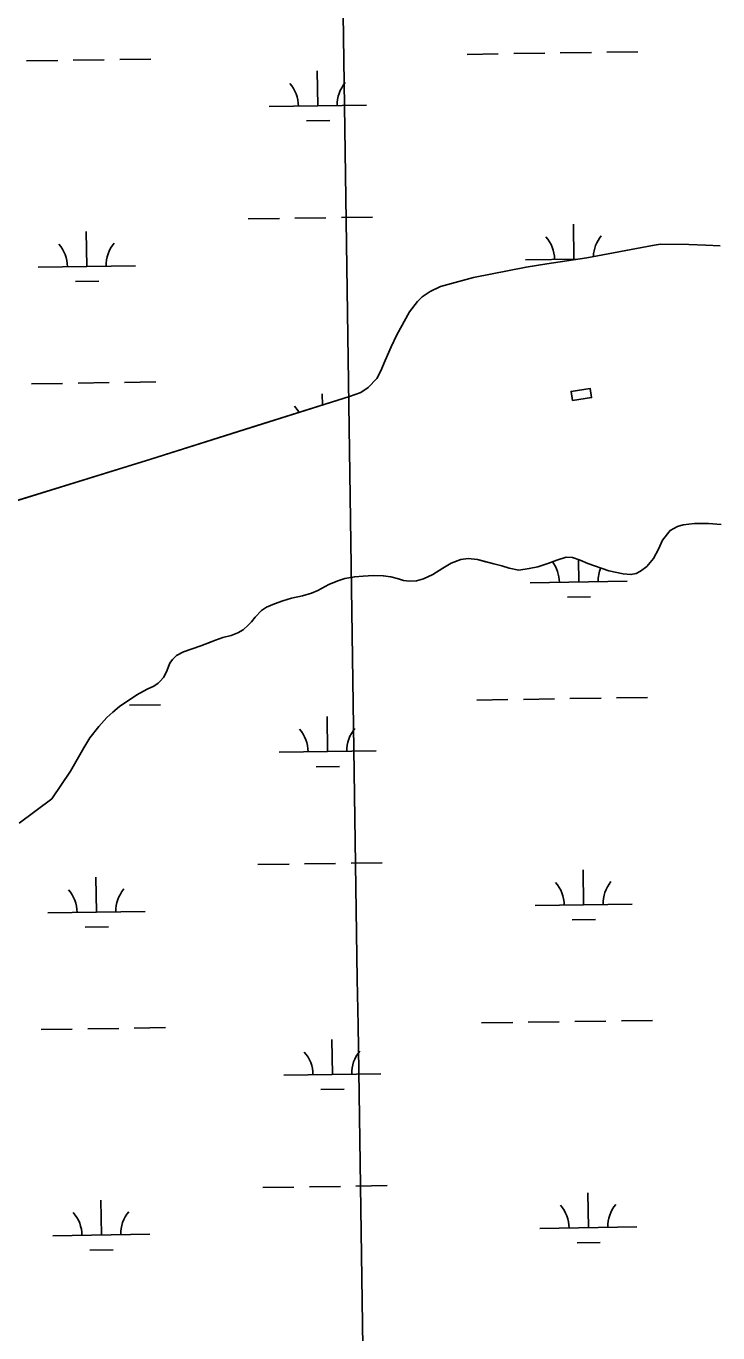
# Model space of a CAD drawing. Extents: x 3807117 to 3845308, y 337856 to 363736.
# Drawn here: x 3821404 to 3822117, y 358555 to 359901 of the extents above; entities that cross this region are included whole.
import ezdxf

# ---------------------------------------------------------------- set-up
doc = ezdxf.new("R2010")
doc.units = 0
for name, color, linetype in [('V-CHAN-DOCK', 7, 'Continuous'), ('V-GRID-MAJR', 7, 'Continuous'), ('V-TOPO-SHOR', 7, 'Continuous'), ('V-WETL-SWMP', 7, 'Continuous')]:
    doc.layers.add(name, color=color, linetype=linetype)

msp = doc.modelspace()

# ---------------------------------------------------------------- linework, layer by layer
at = {"layer": 'V-CHAN-DOCK'}
msp.add_lwpolyline([(3821966.932656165, 359515.0812479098), (3821986.6243544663, 359518.15807576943), (3821985.143136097, 359527.63787333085), (3821965.451437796, 359524.5610454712)], close=True, dxfattribs=at)
at = {"layer": 'V-GRID-MAJR'}
msp.add_spline([(3821974.84, 343440.355), (3821884.974, 349497.401), (3821795.061, 355557.53), (3821705.148, 361617.659), (3821705.102, 361620.743)], degree=3, dxfattribs=at)
at = {"layer": 'V-TOPO-SHOR'}
for points in [[(3821786.019, 359582.848), (3821799.008, 359606.476), (3821807.298, 359616.994), (3821812.215, 359621.862), (3821820.223, 359627.49), (3821830.805, 359632.59), (3821865.099, 359641.951), (3821919.225, 359652.50800000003), (3821940.3570000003, 359656.01300000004), (3821981.5870000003, 359662.253), (3822049.37, 359674.803), (3822057.617, 359676.05), (3822086.971, 359675.911), (3822104.219, 359675.055), (3822119.151, 359674.467)], [(3821396.8910000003, 359412.7), (3821532.54, 359454.797), (3821630.021, 359485.488), (3821737.048, 359519.223), (3821748.914, 359523.544), (3821756.4050000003, 359528.658), (3821765.2060000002, 359537.884), (3821769.619, 359545.58900000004), (3821773.791, 359556.384), (3821780.295, 359570.259), (3821786.019, 359582.848)], [(3821449.867, 359133.289), (3821463.3710000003, 359157.17100000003), (3821469.599, 359167.442), (3821478.926, 359179.24), (3821487.21, 359188.471), (3821493.417, 359194.107), (3821500.395, 359199.737), (3821518.221, 359211.754), (3821528.807, 359217.626), (3821535.774, 359220.94), (3821539.907, 359223.751), (3821541.978, 359225.802), (3821545.6010000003, 359229.648), (3821548.72, 359235.554), (3821550.805, 359240.953), (3821552.109, 359244.55100000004), (3821554.702, 359248.401), (3821558.843, 359252.501), (3821566.068, 359256.071), (3821574.0640000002, 359258.864), (3821583.865, 359262.424), (3821591.089, 359265.221), (3821599.086, 359268.273), (3821606.823, 359270.81), (3821615.3310000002, 359273.088), (3821622.038, 359275.629), (3821627.719, 359278.949), (3821632.89, 359283.559), (3821636.255, 359287.14900000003), (3821639.882, 359291.766), (3821646.61, 359298.686), (3821651.519, 359302.268), (3821659.774, 359305.575), (3821668.544, 359308.623), (3821677.5700000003, 359311.412), (3821688.911, 359313.933), (3821698.1950000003, 359316.72000000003), (3821704.644, 359319.264), (3821715.7460000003, 359325.392), (3821725.034, 359329.467), (3821732.5130000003, 359331.749), (3821742.565, 359333.504), (3821751.322, 359334.233), (3821761.6240000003, 359334.7), (3821771.923, 359334.651), (3821779.642, 359333.326), (3821787.615, 359331.226), (3821793.0130000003, 359329.656), (3821799.188, 359328.855), (3821806.401, 359329.33400000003), (3821813.362, 359331.362), (3821822.91, 359335.693), (3821833.242, 359342.33900000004), (3821842.022, 359347.447), (3821851.826, 359351.26), (3821859.555, 359352.253), (3821869.078, 359351.436), (3821877.821, 359349.077), (3821885.794, 359346.98), (3821894.023, 359344.62200000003), (3821901.735, 359342.267), (3821911.769, 359340.418), (3821922.332, 359341.911), (3821931.3540000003, 359343.67), (3821941.411, 359347.227), (3821950.699, 359350.789), (3821960.497, 359353.572), (3821966.934, 359353.28500000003), (3821974.9020000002, 359350.672), (3821982.611, 359347.287), (3822004.461, 359339.715), (3822019.125, 359336.555), (3822027.102, 359335.744), (3822032.515, 359337.006), (3822037.161, 359339.302), (3822043.623, 359344.164), (3822050.3570000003, 359352.37), (3822055.5530000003, 359362.131), (3822059.714, 359371.121), (3822067.744, 359381.126), (3822075.234, 359385.468), (3822080.907, 359386.985), (3822092.757, 359388.472), (3822107.176, 359388.405), (3822120.046, 359387.313)], [(3821396.8340000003, 359079.654), (3821430.472, 359104.601), (3821449.867, 359133.289)]]:
    msp.add_lwpolyline(points, dxfattribs=at)
at = {"layer": 'V-WETL-SWMP'}
for p, q in [((3821858.4126149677, 359871.7722696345), (3821890.4090232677, 359872.2516462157)), ((3821906.407227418, 359872.491334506), (3821938.403635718, 359872.97071108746)), ((3821954.4018398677, 359873.2103993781), (3821986.398248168, 359873.68977595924)), ((3822002.3964523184, 359873.9294642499), (3822034.3928606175, 359874.408840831)), ((3821404.5555618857, 359864.97249259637), (3821436.5519701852, 359865.4518691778)), ((3821452.5501743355, 359865.69155746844), (3821484.5465826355, 359866.1709340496)), ((3821500.5447867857, 359866.4106223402), (3821532.5411950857, 359866.8899989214)), ((3821704.5981151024, 359818.7201054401), (3821704.0588113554, 359854.7160585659)), ((3821654.603727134, 359817.97107953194), (3821754.5925030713, 359819.46913134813)), ((3821692.8306285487, 359803.1110738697), (3821716.8279347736, 359803.47060630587)), ((3821632.927601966, 359702.2013916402), (3821664.9240102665, 359702.6807682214)), ((3821680.922214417, 359702.92045651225), (3821712.918622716, 359703.39983309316)), ((3821728.916826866, 359703.6395213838), (3821760.913235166, 359704.1188979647)), ((3821968.4295708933, 359660.7927476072), (3821967.8902671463, 359696.7887007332)), ((3821466.577905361, 359653.27390569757), (3821466.038601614, 359689.26985882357)), ((3821981.586779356, 359662.25136803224), (3822049.369774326, 359674.801353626)), ((3822049.369774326, 359674.801353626), (3822057.6157737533, 359676.0493519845)), ((3822057.6157737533, 359676.0493519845), (3822086.9707723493, 359675.90934796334)), ((3822086.9707723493, 359675.90934796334), (3822104.2197716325, 359675.0543459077)), ((3822104.2197716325, 359675.0543459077), (3822119.1517709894, 359674.4673440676)), ((3821918.4351829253, 359660.0437216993), (3821972.335810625, 359660.85127167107)), ((3821919.2247837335, 359652.507380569), (3821940.3567822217, 359656.01137624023)), ((3821940.3567822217, 359656.01137624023), (3821981.586779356, 359662.25136803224)), ((3821416.583517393, 359652.5248797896), (3821516.5722933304, 359654.02293160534)), ((3821830.805790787, 359632.58840077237), (3821865.098787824, 359641.95139228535)), ((3821865.098787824, 359641.9513922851), (3821919.2247837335, 359652.507380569)), ((3821454.810418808, 359637.66487412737), (3821478.807725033, 359638.02440656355)), ((3821820.2237920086, 359627.4894042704), (3821830.805790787, 359632.58840077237)), ((3821799.0077959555, 359606.4754155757), (3821807.298794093, 359616.9934102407)), ((3821807.298794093, 359616.9934102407), (3821812.2147931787, 359621.86240762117)), ((3821812.2147931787, 359621.86240762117), (3821820.2237920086, 359627.4894042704)), ((3821786.0197998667, 359582.8474267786), (3821799.0077959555, 359606.4754155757)), ((3821780.294801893, 359570.2574325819), (3821786.0197998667, 359582.8474267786)), ((3821773.7908041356, 359556.38343900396), (3821780.294801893, 359570.2574325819)), ((3821769.618805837, 359545.58844387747), (3821773.7908041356, 359556.38343900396)), ((3821457.5338652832, 359533.0539545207), (3821489.5302735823, 359533.5333311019)), ((3821505.5284777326, 359533.7730193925), (3821537.524886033, 359534.2523959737)), ((3821756.4048088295, 359528.6564524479), (3821765.204807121, 359537.88444755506)), ((3821765.204807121, 359537.88444755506), (3821769.618805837, 359545.58844387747)), ((3821409.539252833, 359532.33488964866), (3821441.535661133, 359532.8142662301)), ((3821709.2166622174, 359510.4541118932), (3821709.042502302, 359522.0784556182)), ((3821737.046811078, 359519.2214588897), (3821748.912809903, 359523.5424555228)), ((3821748.912809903, 359523.5424555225), (3821756.4048088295, 359528.6564524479)), ((3821532.539829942, 359454.79551291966), (3821737.046811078, 359519.2214588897)), ((3821380.6448438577, 359407.627552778), (3821532.539829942, 359454.79551291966)), ((3822075.233813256, 359385.46646512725), (3822067.7448142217, 359381.1254678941)), ((3822080.90581277, 359386.98446373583), (3822075.233813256, 359385.46646512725)), ((3822092.756811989, 359388.47246149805), (3822080.90581277, 359386.98446373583)), ((3822107.1758112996, 359388.403459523), (3822092.756811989, 359388.47246149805)), ((3822120.045810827, 359387.3124581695), (3822107.1758112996, 359388.403459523)), ((3822067.7448142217, 359381.1254678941), (3822059.7148160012, 359371.12147298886)), ((3822055.5518174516, 359362.129477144), (3822050.3558190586, 359352.3694817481)), ((3822059.7148160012, 359371.12147298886), (3822055.5518174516, 359362.129477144)), ((3821842.0218298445, 359347.44551264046), (3821833.2428309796, 359342.3375158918)), ((3821851.8248288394, 359351.2605097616), (3821842.0218298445, 359347.44551264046)), ((3821859.553828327, 359352.2535082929), (3821851.8248288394, 359351.2605097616)), ((3821869.0778279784, 359351.4355072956), (3821859.553828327, 359352.2535082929)), ((3821885.792827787, 359346.9785067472), (3821869.0778279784, 359351.4355072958)), ((3821894.021827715, 359344.62150654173), (3821885.792827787, 359346.978506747)), ((3821941.4118250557, 359347.226498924), (3821931.3528260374, 359343.66950173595)), ((3821950.698824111, 359350.787496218), (3821941.4118250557, 359347.226498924)), ((3821960.496823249, 359353.57249374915), (3821950.698824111, 359350.787496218)), ((3821966.932822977, 359353.28449297), (3821960.496823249, 359353.57249374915)), ((3821974.902822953, 359350.6714929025), (3821966.932822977, 359353.28449297)), ((3821973.413261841, 359328.15514465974), (3821973.0668960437, 359351.2734097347)), ((3821982.6108230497, 359347.2864931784), (3821974.902822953, 359350.6714929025)), ((3822004.461823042, 359339.7144931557), (3821982.6108230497, 359347.2864931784)), ((3822050.3558190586, 359352.3694817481), (3822043.6218205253, 359344.1624859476)), ((3821732.5128373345, 359331.7475340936), (3821725.0348380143, 359329.4665360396)), ((3821742.563836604, 359333.50253199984), (3821732.5128373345, 359331.7475340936)), ((3821751.3218360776, 359334.23253049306), (3821742.563836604, 359333.50253199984)), ((3821761.6238355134, 359334.69852887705), (3821751.3218360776, 359334.23253049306)), ((3821771.9228350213, 359334.64952746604), (3821761.6238355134, 359334.69852887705)), ((3821779.6418348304, 359333.32452692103), (3821771.9228350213, 359334.6495274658)), ((3821787.613834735, 359331.2265266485), (3821779.6418348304, 359333.32452692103)), ((3821813.3628334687, 359331.3605230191), (3821806.400834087, 359329.33452479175)), ((3821822.910832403, 359335.6925199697), (3821813.3628334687, 359331.3605230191)), ((3821833.2428309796, 359342.3375158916), (3821822.910832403, 359335.6925199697)), ((3821901.7348276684, 359342.26650640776), (3821894.021827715, 359344.6215065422)), ((3821911.767827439, 359340.4165057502), (3821901.7348276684, 359342.26650640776)), ((3821922.332826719, 359341.91050368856), (3821911.767827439, 359340.4165057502)), ((3821931.3528260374, 359343.6695017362), (3821922.332826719, 359341.9105036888)), ((3822019.1238227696, 359336.55449237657), (3822004.461823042, 359339.7144931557)), ((3822027.1018224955, 359335.74449159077), (3822019.1238227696, 359336.55449237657)), ((3822032.514822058, 359337.0054903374), (3822027.1018224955, 359335.74449159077)), ((3822037.1608215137, 359339.3004887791), (3822032.514822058, 359337.0054903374)), ((3822043.6218205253, 359344.1624859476), (3822037.1608215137, 359339.3004887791)), ((3821704.64384042, 359319.2645429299), (3821698.194841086, 359316.7205448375)), ((3821715.7458390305, 359325.39053895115), (3821704.64384042, 359319.2645429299)), ((3821725.0348380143, 359329.46653603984), (3821715.7458390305, 359325.39053895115)), ((3821793.012834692, 359329.6555265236), (3821787.613834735, 359331.2265266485)), ((3821799.1888345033, 359328.8535259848), (3821793.012834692, 359329.65552652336)), ((3821806.400834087, 359329.334524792), (3821799.1888345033, 359328.85352598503)), ((3821923.4188738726, 359327.4061187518), (3822023.40764981, 359328.9041705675)), ((3821659.774844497, 359305.57455460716), (3821651.5198453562, 359302.2665570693)), ((3821668.544843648, 359308.6225521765), (3821659.774844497, 359305.5745546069)), ((3821677.5698428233, 359311.41154981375), (3821668.544843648, 359308.6225521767)), ((3821688.911841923, 359313.93254723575), (3821677.5698428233, 359311.41154981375)), ((3821698.194841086, 359316.7205448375), (3821688.911841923, 359313.9325472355)), ((3821961.645775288, 359312.54611308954), (3821985.6430815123, 359312.9056455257)), ((3821639.881847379, 359291.7655628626), (3821636.254848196, 359287.1485652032)), ((3821646.609846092, 359298.6855591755), (3821639.881847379, 359291.7655628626)), ((3821651.5198453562, 359302.2665570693), (3821646.609846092, 359298.6855591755)), ((3821627.718849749, 359278.94956964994), (3821622.037850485, 359275.6295717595)), ((3821632.890848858, 359283.5595670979), (3821627.718849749, 359278.94956964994)), ((3821636.254848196, 359287.1485652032), (3821632.890848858, 359283.5595670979)), ((3821599.08585262, 359268.2715778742), (3821583.86585417, 359262.4225823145)), ((3821606.8228518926, 359270.80957578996), (3821599.08585262, 359268.2715778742)), ((3821615.3308511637, 359273.0865737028), (3821606.8228518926, 359270.8095757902)), ((3821622.037850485, 359275.6295717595), (3821615.3308511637, 359273.0865737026)), ((3821558.841856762, 359252.50058973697), (3821554.7018575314, 359248.40059194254)), ((3821566.0688559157, 359256.0705873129), (3821558.841856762, 359252.5005897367)), ((3821583.86585417, 359262.42258231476), (3821566.0688559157, 359256.0705873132)), ((3821552.1088581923, 359244.5505938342), (3821548.7188596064, 359235.5545978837)), ((3821554.7018575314, 359248.40059194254), (3821552.1088581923, 359244.5505938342)), ((3821539.9068616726, 359223.75160380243), (3821535.7738622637, 359220.93960549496)), ((3821541.9768612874, 359225.8016026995), (3821539.9068616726, 359223.75160380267)), ((3821545.599860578, 359229.646600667), (3821541.9768612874, 359225.8016026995)), ((3821548.7188596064, 359235.5545978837), (3821545.599860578, 359229.646600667)), ((3821518.2208643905, 359211.75361158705), (3821500.3958669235, 359199.7366188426)), ((3821528.805863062, 359217.62560778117), (3821518.2208643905, 359211.75361158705)), ((3821535.7738622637, 359220.93960549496), (3821528.805863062, 359217.62560778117)), ((3821500.3958669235, 359199.7366188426), (3821493.416868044, 359194.10562205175)), ((3821510.5121686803, 359201.13541644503), (3821542.5085769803, 359201.61479302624)), ((3821868.3799968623, 359206.4970637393), (3821900.3764051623, 359206.9764403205)), ((3821916.3746093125, 359207.21612861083), (3821948.3710176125, 359207.69550519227)), ((3821964.3692217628, 359207.9351934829), (3821996.3656300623, 359208.41457006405)), ((3822012.3638342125, 359208.6542583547), (3822044.360242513, 359209.1336349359)), ((3821487.2098691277, 359188.47062515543), (3821478.9258708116, 359179.2406299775)), ((3821493.416868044, 359194.10562205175), (3821487.2098691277, 359188.47062515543)), ((3821714.565496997, 359153.44489954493), (3821714.02619325, 359189.4408526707)), ((3821478.9258708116, 359179.2406299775), (3821469.5998729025, 359167.44063596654)), ((3821463.370874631, 359157.1706409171), (3821449.866878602, 359133.2886522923)), ((3821469.599872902, 359167.44063596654), (3821463.370874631, 359157.1706409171)), ((3821664.571109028, 359152.69587363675), (3821764.559884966, 359154.19392545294)), ((3821449.866878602, 359133.2886522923), (3821430.471883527, 359104.5996663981)), ((3821702.7980104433, 359137.8358679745), (3821726.795316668, 359138.1954004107)), ((3821430.471883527, 359104.5996663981), (3821396.8338886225, 359079.65468099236)), ((3821642.894983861, 359036.9261857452), (3821674.891392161, 359037.4055623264)), ((3821690.889596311, 359037.6452506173), (3821722.886004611, 359038.1246271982)), ((3821738.8842087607, 359038.36431548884), (3821770.8806170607, 359038.84369206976)), ((3821476.5452872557, 358987.9986998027), (3821476.0059835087, 359023.9946529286)), ((3821978.3969527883, 358995.51754171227), (3821977.8576490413, 359031.51349483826)), ((3821928.40256482, 358994.7685158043), (3822028.391340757, 358996.26656762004)), ((3821426.550899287, 358987.24967389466), (3821526.5396752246, 358988.7477257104)), ((3821464.777800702, 358972.38966823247), (3821488.775106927, 358972.7492006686)), ((3821966.6294662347, 358979.9085101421), (3821990.6267724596, 358980.26804257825)), ((3821873.36368781, 358873.8594607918), (3821905.3600961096, 358874.338837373)), ((3821921.35830026, 358874.5785256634), (3821953.3547085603, 358875.0579022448)), ((3821969.3529127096, 358875.2975905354), (3822001.3493210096, 358875.7769671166)), ((3822017.34752516, 358876.0166554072), (3822049.34393346, 358876.4960319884)), ((3821419.5066347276, 358867.05968375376), (3821451.5030430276, 358867.53906033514)), ((3821467.5012471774, 358867.7787486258), (3821499.4976554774, 358868.258125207)), ((3821515.4958596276, 358868.49781349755), (3821547.492267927, 358868.97719007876)), ((3821719.5491879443, 358820.8072965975), (3821719.0098841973, 358856.8032497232)), ((3821669.5547999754, 358820.0582706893), (3821769.5435759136, 358821.55632250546)), ((3821707.78170139, 358805.1982650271), (3821731.779007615, 358805.5577974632)), ((3821647.8786748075, 358704.2885827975), (3821679.875083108, 358704.7679593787)), ((3821695.873287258, 358705.0076476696), (3821727.8696955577, 358705.4870242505)), ((3821743.867899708, 358705.72671254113), (3821775.864308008, 358706.20608912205)), ((3821983.380643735, 358662.87993876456), (3821982.8413399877, 358698.87589189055)), ((3821481.528978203, 358655.3610968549), (3821480.989674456, 358691.3570499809)), ((3821933.3862557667, 358662.1309128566), (3822033.375031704, 358663.62896467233)), ((3821431.534590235, 358654.61207094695), (3821531.523366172, 358656.1101227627)), ((3821971.613157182, 358647.2709071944), (3821995.6104634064, 358647.63043963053)), ((3821469.76149165, 358639.75206528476), (3821493.7587978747, 358640.1115977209))]:
    msp.add_line(p, q, dxfattribs=at)
for centre, radius, start, end in [((3821649.354266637, 359818.3672874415), 35.24628790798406, 0.08653266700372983, 41.630191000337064), ((3821759.827737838, 359820.0224230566), 35.24628790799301, 140.0865294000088, 181.63018773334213), ((3821913.1857224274, 359660.4399296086), 35.24628790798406, 0.08653266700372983, 41.630191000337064), ((3822023.6591936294, 359662.0950652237), 35.24628790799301, 140.0865294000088, 177.68210453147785), ((3821411.334056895, 359652.92108769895), 35.24628790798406, 0.08653266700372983, 41.630191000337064), ((3821521.807528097, 359654.57622331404), 35.24628790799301, 140.0865294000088, 181.63018773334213), ((3821654.337957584, 359485.7296844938), 35.24628790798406, 29.094479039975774, 41.63019100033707), ((3821918.169413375, 359327.8023266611), 35.24628790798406, 0.08653266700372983, 37.148153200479), ((3822028.6428845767, 359329.4574622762), 35.24628790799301, 158.0021596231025, 181.63018773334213), ((3821659.321648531, 359153.0920815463), 35.24628790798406, 0.08653266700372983, 41.630191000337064), ((3821769.795119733, 359154.7472171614), 35.24628790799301, 140.0865294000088, 181.63018773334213), ((3821421.30143879, 358987.645881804), 35.24628790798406, 0.08653266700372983, 41.630191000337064), ((3821531.7749099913, 358989.3010174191), 35.24628790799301, 140.0865294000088, 181.63018773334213), ((3821923.1531043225, 358995.16472371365), 35.24628790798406, 0.08653266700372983, 41.630191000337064), ((3822033.626575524, 358996.81985932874), 35.24628790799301, 140.0865294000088, 181.63018773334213), ((3821664.3053394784, 358820.45447859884), 35.24628790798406, 0.08653266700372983, 41.630191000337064), ((3821774.77881068, 358822.1096142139), 35.24628790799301, 140.0865294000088, 181.63018773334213), ((3821928.136795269, 358662.52712076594), 35.24628790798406, 0.08653266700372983, 41.630191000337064), ((3822038.610266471, 358664.182256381), 35.24628790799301, 140.0865294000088, 181.63018773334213), ((3821426.285129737, 358655.0082788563), 35.24628790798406, 0.08653266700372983, 41.630191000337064), ((3821536.758600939, 358656.6634144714), 35.24628790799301, 140.0865294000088, 181.63018773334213)]:
    msp.add_arc(centre, radius, start, end, dxfattribs=at)

doc.saveas('drawing.dxf')
